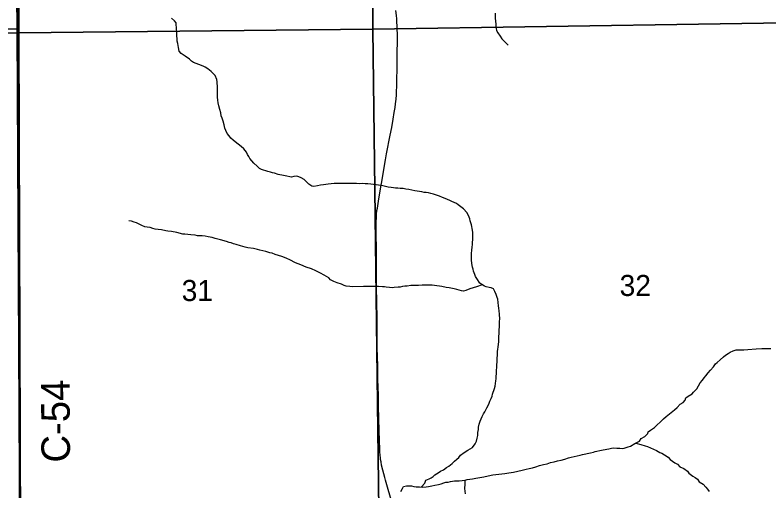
# Model space of a CAD drawing. Extents: x 1985906 to 2360102, y 891258 to 1222054.
# Drawn here: x 2141165 to 2149073, y 994109 to 999101 of the extents above; entities that cross this region are included whole.
import ezdxf

# ---------------------------------------------------------------- set-up
doc = ezdxf.new("R2010")
doc.units = 0
for name, color, linetype in [('GM_X_County_Road', 7, 'Continuous'), ('GM_X_County_Road_Text', 7, 'Continuous'), ('GM_X_Minor_River', 7, 'Continuous'), ('GM_X_Section', 7, 'Continuous'), ('GM_X_Section_Text', 7, 'Continuous'), ('GM_X_Township', 7, 'Continuous'), ('GM_X_Township_Road', 7, 'Continuous')]:
    doc.layers.add(name, color=color, linetype=linetype)

msp = doc.modelspace()

# ---------------------------------------------------------------- linework, layer by layer
at = {"layer": 'GM_X_County_Road'}
for points in [[(2141203.6, 998955.2), (2141200.2, 999188.4), (2141200.3, 999324.9)], [(2141224, 994074.8), (2141222.9, 994238.3), (2141221.5, 994484.4), (2141219.1, 994616.3), (2141215, 995008.3), (2141208.4, 995450.9), (2141205.6, 995746), (2141203.4, 995926), (2141203.4, 996237.1), (2141207, 996417.4), (2141209.3, 996532.2), (2141209, 996601.9), (2141207.5, 996712.3), (2141204.2, 996941.8), (2141202.8, 997138.5), (2141201.6, 997318.9), (2141201, 997482.8), (2141200.6, 997679.7), (2141202.2, 997892.8), (2141203, 998242.1), (2141203.7, 998565.2), (2141204, 998926), (2141203.6, 998955.2)]]:
    msp.add_lwpolyline(points, dxfattribs=at)
at = {"layer": 'GM_X_Minor_River'}
for points in [[(2146199.4, 999121.9), (2146199.6, 999089.8), (2146199.8, 999065.7), (2146204, 999041.6), (2146212.5, 998961.4), (2146216.7, 998939.3), (2146228.9, 998915.3), (2146255.1, 998879.3), (2146271.3, 998851.3), (2146291.4, 998829.3), (2146317.5, 998805.4), (2146335.7, 998785.4)], [(2143321.9, 998074.7), (2143313.7, 998110.8), (2143303.4, 998148.9), (2143295.2, 998181), (2143291, 998207), (2143288.8, 998241.2), (2143287.9, 998359.6), (2143285.7, 998381.6), (2143283.6, 998401.7), (2143281.4, 998425.8), (2143263.2, 998465.8), (2143247, 998485.8), (2143222.9, 998509.8), (2143188.7, 998537.7), (2143158.6, 998553.6), (2143138.6, 998563.5), (2143094.5, 998583.3), (2143066.5, 998593.2), (2143036.4, 998603.1), (2143014.3, 998619), (2142994.2, 998637), (2142948, 998670.9), (2142905.9, 998696.7), (2142885.7, 998722.7), (2142879.4, 998760.8), (2142875.3, 998782.9), (2142871.2, 998802.9), (2142867, 998827), (2142864.8, 998849.1), (2142862.6, 998885.2), (2142862.4, 998905.2), (2142860.3, 998927.3), (2142860.1, 998949.4), (2142857.9, 998975.5), (2142855.8, 998995.5), (2142853.6, 999019.6), (2142837.5, 999041.6), (2142807.3, 999067.5)], [(2145968.5, 996780.3), (2145966.2, 996820.4), (2145964, 996844.5), (2145951.6, 996900.6), (2145945.5, 996922.7), (2145939.3, 996942.7), (2145935.2, 996964.8), (2145923, 996996.8), (2145904.7, 997028.8), (2145870.5, 997066.8), (2145814.3, 997110.6), (2145794.2, 997124.6), (2145772.1, 997134.5), (2145748.1, 997146.4), (2145724, 997154.3), (2145702, 997166.2), (2145675.9, 997178.1), (2145647.9, 997188), (2145617.8, 997199.9), (2145585.8, 997211.8), (2145553.7, 997221.6), (2145525.7, 997229.5), (2145501.7, 997235.4), (2145477.7, 997239.3), (2145455.7, 997241.2), (2145431.7, 997247.1), (2145405.7, 997248.9), (2145381.7, 997252.8), (2145357.7, 997258.7), (2145327.7, 997264.6), (2145295.6, 997270.4), (2145263.6, 997276.3), (2145235.6, 997280.1), (2145205.7, 997282), (2145179.7, 997283.8), (2145155.7, 997283.7), (2145133.7, 997287.6), (2145109.7, 997291.5), (2145079.7, 997295.4), (2145051.7, 997303.2), (2145021.7, 997309.1), (2144953.6, 997320.8), (2144923.7, 997322.6), (2144895.7, 997326.5), (2144865.7, 997330.3), (2144837.7, 997332.2), (2144807.7, 997334), (2144775.7, 997331.9), (2144747.8, 997333.7), (2144649.9, 997333.2), (2144625.9, 997335.1), (2144587.9, 997334.9), (2144554, 997332.7), (2144512, 997332.5), (2144448.1, 997326.1), (2144400.2, 997321.8), (2144370.3, 997317.7), (2144336.3, 997311.4), (2144298.4, 997303.2), (2144276.4, 997307.1), (2144248.3, 997327), (2144226.2, 997349), (2144196, 997376.9), (2144165.9, 997394.8), (2144141.9, 997404.7), (2144121.9, 997410.7), (2144087.9, 997406.4), (2144064, 997402.3), (2144000, 997414), (2143980, 997417.9), (2143923.9, 997427.7), (2143885.9, 997441.5), (2143865.9, 997447.4), (2143843.8, 997453.3), (2143817.8, 997461.2), (2143795.8, 997467.1), (2143771.8, 997475), (2143751.7, 997480.9), (2143729.7, 997492.8), (2143703.5, 997514.8), (2143671.3, 997548.7), (2143647.2, 997572.7), (2143629, 997596.7), (2143616.9, 997618.7), (2143604.8, 997638.7), (2143592.6, 997662.7), (2143566.4, 997696.7), (2143538.2, 997722.6), (2143504.1, 997748.5), (2143473.9, 997772.5), (2143451.8, 997790.4), (2143429.7, 997810.4), (2143409.6, 997834.3), (2143391.4, 997858.3), (2143375.2, 997890.4), (2143367, 997916.4), (2143358.8, 997950.5), (2143346.5, 997988.6), (2143336.3, 998020.6), (2143328.1, 998044.7), (2143321.9, 998074.7)], [(2146065.4, 996269.9), (2146004.2, 996250.6), (2145936.5, 996228.1), (2145894.6, 996211.8), (2145868.7, 996205.7), (2145846.7, 996207.6), (2145824.7, 996213.5), (2145798.7, 996221.4), (2145770.6, 996229.2), (2145718.6, 996241), (2145688.6, 996242.9), (2145640.6, 996254.7), (2145616.6, 996258.5), (2145590.6, 996262.4), (2145564.6, 996264.3), (2145538.6, 996268.1), (2145434.7, 996267.6), (2145396.8, 996263.4), (2145314.9, 996262.9), (2145276.9, 996258.7), (2145255, 996256.6), (2145229, 996252.4), (2145205.1, 996248.3), (2145183.1, 996246.2), (2145143.2, 996241.9), (2145123.2, 996239.8), (2145093.3, 996241.7), (2145059.3, 996245.5), (2145039.3, 996249.4), (2145019.3, 996251.3), (2144977.3, 996253.1), (2144929.3, 996254.8), (2144863.4, 996254.5), (2144819.5, 996252.2), (2144701.6, 996251.6), (2144677.6, 996253.5), (2144637.6, 996257.3), (2144617.6, 996263.2), (2144587.5, 996277.1), (2144543.5, 996292.9), (2144507.4, 996306.8), (2144473.3, 996324.6), (2144455.2, 996344.6), (2144407, 996372.5), (2144368.9, 996394.3), (2144320.8, 996418.2), (2144274.7, 996438), (2144218.6, 996455.8), (2144162.5, 996479.5), (2144108.4, 996503.3), (2144048.2, 996533.1), (2144014.2, 996549), (2143990.1, 996556.9), (2143964.1, 996566.8), (2143892, 996590.5), (2143861.9, 996602.4), (2143835.9, 996606.2), (2143793.9, 996620.1), (2143763.9, 996627.9), (2143731.8, 996635.8), (2143709.8, 996641.7), (2143667.8, 996651.5), (2143607.8, 996659.2), (2143579.8, 996667.1), (2143529.7, 996678.9), (2143485.7, 996692.7), (2143455.7, 996700.5), (2143431.6, 996710.4), (2143409.6, 996716.3), (2143383.5, 996726.2), (2143319.5, 996741.9), (2143291.5, 996749.8), (2143265.4, 996757.7), (2143231.4, 996767.6), (2143191.4, 996775.4), (2143159.4, 996781.2), (2143129.4, 996785.1), (2143077.4, 996786.8), (2143053.4, 996790.7), (2143007.5, 996794.5), (2142945.5, 996802.2), (2142923.5, 996802), (2142863.4, 996819.8), (2142807.4, 996829.5), (2142767.4, 996835.3), (2142745.4, 996839.2), (2142701.4, 996849), (2142667.4, 996850.8), (2142635.4, 996856.7), (2142609.4, 996862.6), (2142583.3, 996872.5), (2142549.3, 996876.3), (2142525.3, 996880.2), (2142495.3, 996894.1), (2142459.2, 996911.9), (2142439.1, 996919.9), (2142415.1, 996927.8), (2142387.1, 996939.7), (2142359, 996943.5)], [(2145427.5, 994150.6), (2145463.6, 994192.3), (2145475.4, 994220.5), (2145509.2, 994234.7), (2145529.2, 994244.9), (2145549, 994259), (2145568.9, 994277.2), (2145604.7, 994297.5), (2145628.5, 994315.7), (2145658.4, 994331.9), (2145690.2, 994356.1), (2145716.1, 994368.3), (2145749.8, 994396.6), (2145775.6, 994422.8), (2145799.4, 994443), (2145819.3, 994461.2), (2145839.1, 994485.4), (2145876.9, 994513.7), (2145914.6, 994538), (2145938.5, 994550.2), (2145962.4, 994566.3), (2145990.1, 994604.6), (2146003.9, 994630.8), (2146013.6, 994663), (2146019.4, 994691.1), (2146019.2, 994721.2), (2146025, 994753.3), (2146026.8, 994779.4), (2146034.6, 994809.6), (2146044.3, 994841.8), (2146054.2, 994863.9), (2146066, 994890), (2146079.8, 994916.2), (2146093.6, 994940.4), (2146103.4, 994960.5), (2146115.2, 994982.6), (2146127, 995006.8), (2146138.9, 995028.9), (2146146.7, 995051), (2146158.5, 995079.2), (2146168.3, 995103.3), (2146174.2, 995123.5), (2146193.7, 995183.8), (2146199.5, 995207.9), (2146205.3, 995236), (2146209.1, 995264.2), (2146211, 995286.2), (2146212.8, 995310.3), (2146216.5, 995342.5), (2146216.3, 995374.6), (2146218.1, 995404.7), (2146219.9, 995436.8), (2146221.7, 995460.9), (2146221.5, 995485), (2146223.4, 995507.1), (2146225.2, 995531.2), (2146226.9, 995571.3), (2146230.7, 995597.4), (2146232.5, 995617.5), (2146236.3, 995649.7), (2146238.2, 995671.8), (2146239.9, 995703.9), (2146239.7, 995734), (2146241.5, 995756.1), (2146241.4, 995778.2), (2146243.2, 995798.2), (2146245, 995830.4), (2146246.8, 995864.5), (2146246.6, 995888.6), (2146248.4, 995910.7), (2146248, 995964.9), (2146243.8, 995999), (2146239.6, 996025), (2146237.4, 996051.1), (2146228.9, 996119.3), (2146222.8, 996139.3), (2146210.6, 996171.4), (2146198.4, 996201.4), (2146182.2, 996229.5), (2146158.1, 996241.4), (2146138.2, 996243.3), (2146108.1, 996251.1), (2146088.1, 996257), (2146060, 996273), (2146039.9, 996288.9), (2146007.6, 996338.9), (2145995.5, 996358.9), (2145987.3, 996380.9), (2145975.1, 996415), (2145968.9, 996437), (2145964.8, 996457.1), (2145956.5, 996495.2), (2145954.3, 996533.3), (2145952.1, 996557.4), (2145951.8, 996601.5), (2145955.5, 996635.7), (2145959.3, 996667.8), (2145963.1, 996693.9), (2145964.9, 996720), (2145966.7, 996742.1), (2145968.5, 996780.3)], [(2145998.7, 994241.4), (2146038.6, 994249.6), (2146082.5, 994257.9), (2146128.4, 994266.2), (2146176.2, 994276.4), (2146208.2, 994282.6), (2146302, 994293.2), (2146345.9, 994299.4), (2146393.8, 994305.7), (2146437.7, 994316), (2146483.6, 994328.3), (2146525.5, 994336.5), (2146557.4, 994344.7), (2146591.3, 994352.9), (2146629.2, 994363.2), (2146667, 994375.4), (2146706.9, 994385.7), (2146744.8, 994393.9), (2146780.7, 994406.2), (2146818.6, 994414.4), (2146856.5, 994424.6), (2146892.4, 994432.8), (2146930.3, 994441.1), (2146970.1, 994455.3), (2146998, 994463.5), (2147091.8, 994484.1), (2147117.7, 994490.2), (2147199.5, 994508.8), (2147231.4, 994514.9), (2147251.4, 994521.1), (2147315.2, 994535.5), (2147335.1, 994541.6), (2147395, 994549.9), (2147422.9, 994558.1), (2147442.9, 994560.2), (2147478.9, 994558.4), (2147508.8, 994556.6), (2147534.8, 994554.7), (2147554.8, 994558.8), (2147594.6, 994571.1), (2147620.6, 994579.3), (2147664.3, 994605.6), (2147694.2, 994619.8), (2147714.1, 994631.9), (2147733.9, 994658.1), (2147769.7, 994680.4), (2147801.4, 994710.7), (2147807.3, 994730.8), (2147831.1, 994747), (2147870.9, 994775.3), (2147900.7, 994801.5), (2147932.4, 994831.8), (2147968.2, 994864.1), (2147994, 994888.4), (2148081.3, 994959.1), (2148111.1, 994985.3), (2148140.9, 995017.6), (2148174.7, 995037.9), (2148194.5, 995062.1), (2148200.3, 995084.2), (2148226.2, 995104.4), (2148266, 995126.7), (2148281.8, 995146.8), (2148315.5, 995181.1), (2148333.3, 995211.3), (2148353, 995243.5), (2148374.8, 995271.8), (2148392.6, 995295.9), (2148412.4, 995318.1), (2148434.2, 995346.3), (2148458, 995376.6), (2148491.7, 995410.9), (2148511.4, 995441.1), (2148531.3, 995457.3), (2148561.1, 995485.5), (2148596.8, 995515.8), (2148616.7, 995534), (2148646.5, 995552.2), (2148666.4, 995566.4), (2148696.3, 995578.6), (2148728.2, 995588.8), (2148808.1, 995589.2), (2148852, 995593.5), (2148939.9, 995600), (2148997.8, 995602.3), (2149049.7, 995604.6), (2149091.7, 995604.8)], [(2147677.1, 994611.7), (2147730.3, 994597.9), (2147774.4, 994582.1), (2147798.4, 994576.2), (2147894.6, 994534.6), (2147928.7, 994512.7), (2147950.8, 994504.8), (2147976.8, 994488.8), (2148015, 994465), (2148037.1, 994439), (2148085.3, 994405.1), (2148113.4, 994389.2), (2148139.6, 994363.3), (2148179.7, 994345.4), (2148217.8, 994315.5), (2148234, 994295.5), (2148274.1, 994265.6), (2148298.2, 994251.7), (2148322.3, 994231.8), (2148342.5, 994205.8), (2148382.6, 994179.9), (2148410.8, 994149.9), (2148429, 994128), (2148445.1, 994104)], [(2145212.5, 994104.7), (2145230.3, 994132.9), (2145240.1, 994155), (2145270, 994163.2), (2145298, 994163.3), (2145322, 994161.5), (2145348, 994155.6), (2145374, 994153.7), (2145407.9, 994151.9), (2145435.9, 994150), (2145475.9, 994152.2), (2145501.8, 994154.4), (2145535.7, 994162.6), (2145569.7, 994168.8), (2145605.6, 994177), (2145635.5, 994185.2), (2145661.4, 994193.4), (2145685.3, 994199.5), (2145707.3, 994201.7), (2145733.2, 994209.8), (2145775.1, 994214.1), (2145799.1, 994214.2), (2145825.1, 994216.3), (2145884.9, 994222.7), (2145908.9, 994228.8), (2145962.8, 994235.2), (2145998.7, 994241.4)], [(2145881.2, 994222.3), (2145883.3, 994178.5), (2145879.6, 994134.3), (2145886, 994078.2)]]:
    msp.add_lwpolyline(points, dxfattribs=at)
at = {"layer": 'GM_X_Section'}
for points in [[(2144923, 1004275.3), (2150345.7, 1004360.6), (2150383.8, 999036.3), (2144919.1, 998954.5)], [(2135913, 1004213.2), (2141183.8, 1004284), (2141204.6, 998913.3), (2135903.9, 998846.2)], [(2141183.8, 1004284), (2144923, 1004275.3), (2144919.1, 998954.5), (2141204.6, 998913.3)], [(2150383.8, 999036.3), (2150414.7, 993691.5), (2145202.1, 993623.6), (2144985.9, 993626), (2144919.1, 998954.5)], [(2141204.6, 998913.3), (2141221.7, 993598.5), (2141222.2, 993530.5), (2135876.7, 993581.2), (2135903.9, 998846.2)], [(2144919.1, 998954.5), (2144985.9, 993626), (2141221.7, 993598.5), (2141204.6, 998913.3)]]:
    msp.add_lwpolyline(points, close=True, dxfattribs=at)
at = {"layer": 'GM_X_Township'}
for points in [[(2133246.9, 1009511.7), (2133580.3, 1009513.3), (2135789.3, 1009523.9), (2137186.3, 1009553.5), (2140462.9, 1009595.7), (2141126.9, 1009599), (2141179.8, 1004952.8), (2141166.1, 1001591.7), (2141184.7, 999312.3), (2141186.6, 998951), (2141214.5, 993611.3), (2141210.9, 993531), (2141246.8, 988131.7), (2141275.5, 980173), (2141289.4, 979366.4), (2141296.8, 974769.7), (2141293.9, 973770.9), (2141300.2, 973609.9), (2141289.9, 972067), (2136847.4, 971959.2), (2136227.2, 971953.1), (2133617.1, 971934.7), (2128345.4, 971943.5)], [(2172090.4, 999358.1), (2172123.2, 995676.9), (2172149.7, 993984.9), (2169506.3, 993945.3), (2166862.9, 993905.7), (2166552.4, 993914.1), (2165196.4, 993888.2), (2164159.2, 993883.8), (2156648.5, 993789.2), (2155970, 993782.4), (2150653.1, 993719.9), (2150432.4, 993719.5), (2145196.8, 993643.2), (2141214.5, 993611.3), (2141186.6, 998951), (2141184.7, 999312.3)]]:
    msp.add_lwpolyline(points, dxfattribs=at)
at = {"layer": 'GM_X_Township_Road'}
for points in [[(2145123.7, 993967.1), (2145050.2, 994223.5), (2145042.4, 994251), (2145023.3, 994326.7), (2145010.3, 994378.2), (2145003.7, 994413.4), (2144999.8, 994438.5), (2144997, 994459), (2144993.6, 994482.5), (2144991.4, 994521.4), (2144990, 994564.7), (2144988.5, 994619.9), (2144985.3, 994760.3), (2144982.3, 994852.1), (2144978.1, 995018.5), (2144975.6, 995110.9), (2144972, 995282.6), (2144969.5, 995417.9), (2144966.2, 995522.6), (2144964.8, 995606.3), (2144963.7, 995668.1), (2144962.1, 995803), (2144962, 995925.6), (2144959.8, 996082.4), (2144957.3, 996256.5), (2144956.2, 996356.9), (2144955.9, 996467.9), (2144956.3, 996567.1), (2144954.6, 996697), (2144953.9, 996754.2), (2144953.5, 996873), (2144953.2, 996934.7), (2144954.6, 996971.9), (2144956.8, 997009.8), (2144961.5, 997052.3), (2144965.1, 997076.7), (2144977.5, 997149.1), (2144999.6, 997279.6), (2145015.4, 997372.8), (2145033.8, 997480.5), (2145051.3, 997582.9), (2145062.8, 997644.7), (2145101, 997839.7), (2145116.2, 997921.1), (2145132.3, 998009.1), (2145142.9, 998078.6), (2145151.4, 998131.3), (2145157.1, 998171.3), (2145161.8, 998218.2), (2145165.5, 998263.4), (2145166.9, 998291.7), (2145167.3, 998309.9), (2145168.4, 998344.1), (2145169.9, 998430.6), (2145172.1, 998529.9), (2145173.6, 998663), (2145175.6, 998868.7), (2145172.3, 998983.5), (2145169.3, 999031.1), (2145167.9, 999060.2), (2145164.6, 999097.3), (2145159.9, 999149.6)], [(2141066.1, 998955.3), (2141189, 998955.2), (2141203.6, 998955.2)]]:
    msp.add_lwpolyline(points, dxfattribs=at)

# ---------------------------------------------------------------- texts
at = {"layer": 'GM_X_County_Road_Text'}
msp.add_text('C-54', height=300, rotation=90.34047, dxfattribs=at).set_placement((2141742.1, 994407.4))
at = {"layer": 'GM_X_Section_Text'}
for s, p in [('31', (2142912.7, 996101.3)), ('32', (2147506.3, 996154.1))]:
    msp.add_text(s, height=221, rotation=0.00001, dxfattribs=at).set_placement(p)

doc.saveas('drawing.dxf')
